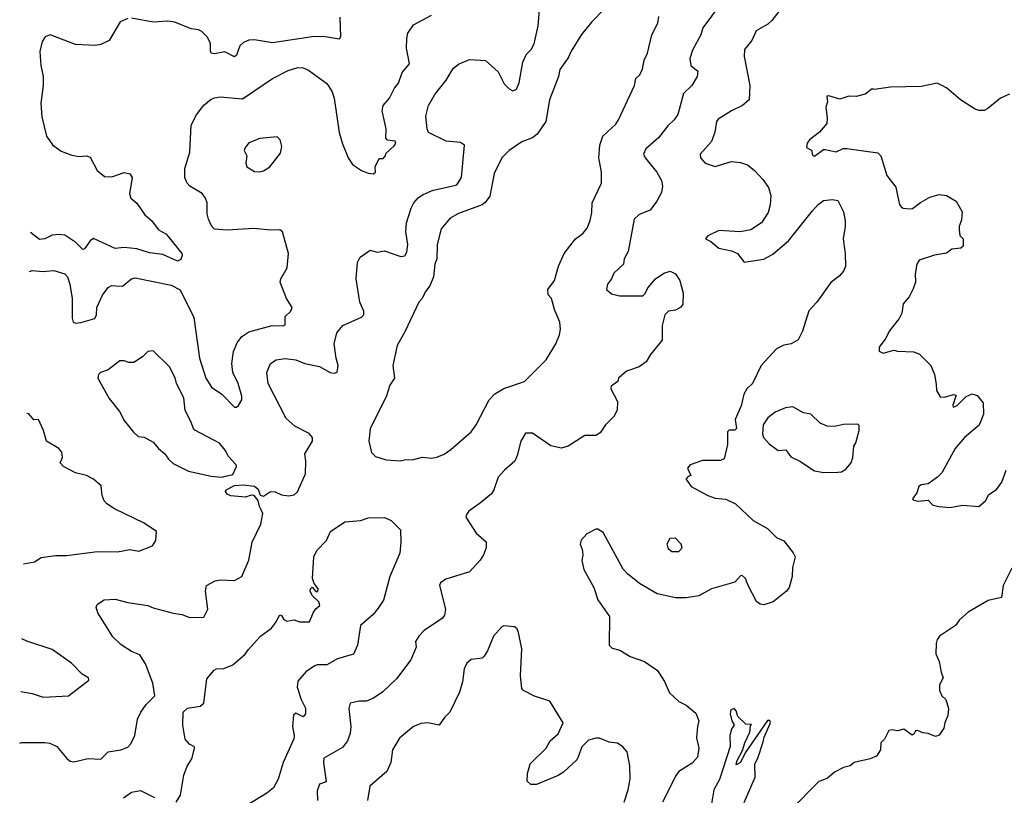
# Model space of a CAD drawing. Extents: x 2057697 to 2160550, y 827490 to 1016834.
# Tile 394 of 509: x 2060216 to 2065666, y 1006864 to 1011160. Entities that reach past the tile are written whole.
import ezdxf

# ---------------------------------------------------------------- set-up
doc = ezdxf.new("R2010")
doc.units = 0

msp = doc.modelspace()

# ---------------------------------------------------------------- linework, layer by layer
at = {"layer": '0CON20XD'}
for points in [[(2064135, 1011302.5), (2063996.9, 1011115), (2063985.5, 1011075), (2063939.8, 1010990.2), (2063924.5, 1010944.5), (2063930, 1010905), (2063969.2, 1010875), (2063965.6, 1010845), (2063935.6, 1010795), (2063889.3, 1010750.7), (2063859.5, 1010635), (2063838.1, 1010605), (2063802.5, 1010572.5), (2063751.1, 1010505), (2063681.5, 1010445), (2063669.4, 1010415), (2063677.5, 1010395), (2063742.9, 1010315), (2063769.1, 1010269.1), (2063773, 1010237), (2063767.4, 1010202.6), (2063742.5, 1010155), (2063705, 1010104.2), (2063645, 1010081.4), (2063617.1, 1010055), (2063584.3, 1009875), (2063562, 1009835), (2063557.5, 1009805), (2063503.7, 1009756.3), (2063490.8, 1009725), (2063469.2, 1009695), (2063463.8, 1009665), (2063490.9, 1009640.9), (2063535, 1009629.6), (2063665, 1009630.8), (2063677.5, 1009642.5), (2063692.2, 1009675), (2063734.5, 1009725), (2063780.8, 1009755), (2063816.4, 1009766.4), (2063845, 1009752), (2063869.2, 1009715), (2063888, 1009645), (2063886, 1009584), (2063875, 1009567.5), (2063845, 1009550), (2063807.5, 1009545), (2063786.7, 1009525), (2063771.2, 1009465), (2063772.5, 1009385), (2063707.5, 1009305), (2063683.3, 1009265), (2063645, 1009236.2), (2063575, 1009213.8), (2063531.2, 1009175), (2063526.2, 1009155), (2063490.3, 1009129.7), (2063487.5, 1009115), (2063524, 1009045), (2063522.7, 1008997.3), (2063505, 1008961.2), (2063458.8, 1008915), (2063428.7, 1008871.3), (2063405, 1008857.5), (2063344.2, 1008855.8), (2063252.4, 1008797.6), (2063215, 1008786.9), (2063155, 1008800), (2063055, 1008869.2), (2063015, 1008870), (2062990, 1008825), (2062970, 1008745), (2062955.7, 1008715), (2062898.8, 1008665), (2062865, 1008626.2), (2062840.8, 1008555), (2062826.8, 1008533.2), (2062766.7, 1008483.3), (2062702.4, 1008437.6), (2062686.2, 1008415), (2062686, 1008405), (2062742.2, 1008315), (2062798.1, 1008268.1), (2062798, 1008235), (2062783.8, 1008195), (2062765, 1008166.2), (2062705, 1008102), (2062575, 1008060.6), (2062545, 1008041.2), (2062540, 1008025), (2062572, 1007895), (2062567.7, 1007862.3), (2062555.8, 1007844.2), (2062455, 1007775.7), (2062424.3, 1007745), (2062406, 1007715), (2062410.8, 1007685), (2062381.4, 1007615), (2062300.9, 1007509.1), (2062225, 1007436.9), (2062175, 1007401.1), (2062135, 1007385.6), (2062094.4, 1007385.6), (2062044.2, 1007375), (2062037.8, 1007345), (2062049.5, 1007245), (2062044.5, 1007205.5)], [(2064475, 1011281.2), (2064379.2, 1011155), (2064356, 1011135), (2064292.1, 1011097.9), (2064268, 1011045), (2064227.1, 1010995), (2064225.6, 1010955.6), (2064257.1, 1010795), (2064253.8, 1010715), (2064216.7, 1010685), (2064155, 1010655.7), (2064081.3, 1010608.7), (2064072.9, 1010595), (2064063.7, 1010536.3), (2064044.5, 1010485.5), (2063982, 1010415), (2063983.8, 1010395), (2064010, 1010365), (2064065, 1010345.8), (2064155, 1010374.4), (2064205, 1010367.8), (2064245, 1010355.6), (2064283.8, 1010323.8), (2064329.2, 1010275), (2064360.3, 1010230.3), (2064373.5, 1010185), (2064370, 1010135), (2064358.5, 1010091.5), (2064321.9, 1010035), (2064262, 1009995), (2064203.8, 1009983.8), (2064085, 1009991.4), (2064025, 1009962.5), (2064012.5, 1009945), (2064040.8, 1009930.8), (2064086.2, 1009895), (2064155, 1009879.5), (2064188.8, 1009865), (2064225, 1009816), (2064335, 1009833.6), (2064385, 1009861.8), (2064471.2, 1009935), (2064605, 1010101.4), (2064635, 1010135.8), (2064665, 1010157.5), (2064715, 1010163.3), (2064745, 1010157.5), (2064775.7, 1010095), (2064784.4, 1010045), (2064785.6, 1010015), (2064773.3, 1009945), (2064784.4, 1009865), (2064786, 1009795), (2064775, 1009767.5), (2064751.2, 1009738.8), (2064705, 1009703.8), (2064627.5, 1009595), (2064583.7, 1009546.3), (2064549.2, 1009435), (2064523.9, 1009386.1), (2064485.8, 1009364.2), (2064445, 1009356.2), (2064405, 1009336), (2064319.2, 1009245), (2064271.2, 1009145), (2064240, 1009115), (2064223.8, 1009085), (2064208.8, 1009021.2), (2064176.7, 1008945), (2064183.3, 1008895), (2064175, 1008886.7), (2064143.6, 1008886.4), (2064133.3, 1008876.7), (2064133.9, 1008806.1), (2064115, 1008727.5), (2064095, 1008718.8), (2063995, 1008717.5), (2063926.4, 1008693.6), (2063912.5, 1008675), (2063930, 1008635), (2063915, 1008630), (2063902.5, 1008615), (2063913, 1008603), (2063932.5, 1008575), (2064024.4, 1008524.4), (2064065, 1008510), (2064125, 1008503.3), (2064178.3, 1008478.3), (2064275, 1008386.7), (2064355, 1008341.2), (2064405, 1008291.2), (2064445, 1008273.3), (2064497.3, 1008207.3), (2064507.5, 1008185), (2064494.2, 1008125), (2064492.5, 1008075), (2064475.8, 1008015), (2064460, 1007995), (2064386.7, 1007935), (2064335, 1007918), (2064315, 1007922), (2064295, 1007936.7), (2064248, 1008025), (2064233.8, 1008065), (2064215, 1008081.2), (2064205, 1008080), (2064175, 1008044), (2064045, 1008007.1), (2063975, 1007969.4), (2063905, 1007957.8), (2063845, 1007957.8), (2063745, 1007980.5), (2063646.9, 1008036.9), (2063579.8, 1008089.8), (2063556.4, 1008116.4), (2063445, 1008320), (2063415, 1008337.5), (2063405, 1008337.5), (2063355, 1008312.5), (2063323, 1008277), (2063317.5, 1008255), (2063330, 1008225), (2063332.5, 1008195), (2063326.7, 1008165), (2063339.2, 1008115), (2063393.3, 1008015), (2063416.2, 1007946.2), (2063481.2, 1007855), (2063479.2, 1007695), (2063495, 1007678), (2063537.7, 1007667.7), (2063595, 1007632), (2063675, 1007604.3), (2063745.7, 1007555), (2063784.4, 1007495), (2063811.9, 1007431.9), (2063865, 1007384.2), (2063905, 1007362.9), (2063959.1, 1007319.1), (2063974.1, 1007275.9), (2063967.1, 1007245), (2063961.7, 1007181.7), (2063975.8, 1007125), (2063968, 1007075), (2063938.3, 1007041.7), (2063865, 1006995.8), (2063848.6, 1006975), (2063774, 1006825)], [(2060215.8, 1007153.2), (2060225, 1007156.9), (2060355, 1007157.1), (2060382.4, 1007152.4), (2060421.2, 1007135), (2060477.4, 1007067.4), (2060495, 1007052.9), (2060515, 1007048.9), (2060595, 1007067.5), (2060665, 1007064.3), (2060705, 1007104.4), (2060775, 1007115.7), (2060815, 1007131.2), (2060830.9, 1007149.1), (2060853.3, 1007195), (2060868.6, 1007285), (2060885.6, 1007325), (2060915, 1007367.5), (2060964, 1007415), (2060951.9, 1007485), (2060911.7, 1007591.7), (2060881.5, 1007641.5), (2060835, 1007660), (2060776.8, 1007696.8), (2060730.9, 1007740.9), (2060648.8, 1007875), (2060640, 1007905), (2060647, 1007923), (2060683, 1007947), (2060745, 1007950.8), (2060815, 1007932.5), (2060925, 1007915.7), (2060955, 1007901.4), (2061065, 1007871.9), (2061115.5, 1007865.5), (2061155, 1007849.2), (2061235, 1007850), (2061257.1, 1007895), (2061244, 1007995), (2061250, 1008025), (2061297.7, 1008052.3), (2061325, 1008057.5), (2061405, 1008052.9), (2061446.2, 1008075), (2061484, 1008166), (2061502.5, 1008265), (2061550, 1008365), (2061562.5, 1008425), (2061553.3, 1008445), (2061542.7, 1008462.7), (2061536.2, 1008496.2), (2061513.8, 1008523.8), (2061496.7, 1008526.7), (2061465, 1008514.3), (2061385, 1008523.1), (2061365, 1008530.8), (2061354.3, 1008545.7), (2061358.8, 1008555), (2061405, 1008579.4), (2061455, 1008583.6), (2061515, 1008576.7), (2061535, 1008560), (2061547, 1008527), (2061565, 1008520), (2061603.9, 1008546.1), (2061630, 1008545), (2061665, 1008528), (2061705, 1008522), (2061735, 1008528), (2061754.2, 1008545), (2061798.1, 1008645), (2061800, 1008715), (2061793.8, 1008755), (2061835.8, 1008825), (2061836, 1008845), (2061818, 1008868), (2061738.3, 1008908.3), (2061690.2, 1008950.2), (2061591.4, 1009145), (2061584.2, 1009205), (2061603.8, 1009255), (2061635, 1009275.7), (2061685, 1009282.9), (2061744.3, 1009275.7), (2061793.8, 1009255), (2061875, 1009237.9), (2061935, 1009205.4), (2061957.4, 1009202.6), (2061972.2, 1009207.8), (2061979.5, 1009245), (2061966.8, 1009285), (2061956.4, 1009365), (2061970.6, 1009425), (2062004.7, 1009465.3), (2062107.4, 1009512.6), (2062120, 1009525), (2062120.8, 1009545), (2062099.4, 1009595), (2062078.6, 1009725), (2062085.8, 1009814.2), (2062101.2, 1009845), (2062155, 1009883.3), (2062195, 1009872.5), (2062235, 1009879.4), (2062325, 1009848.1), (2062347.4, 1009852.6), (2062358.6, 1009871.4), (2062364.5, 1009915), (2062353.9, 1009983.9), (2062357.1, 1010035), (2062381.9, 1010115), (2062397.8, 1010145), (2062422.9, 1010175), (2062449.1, 1010190.9), (2062505, 1010215.4), (2062582.8, 1010232.8), (2062635, 1010244.6), (2062660.4, 1010285), (2062677.5, 1010465), (2062655, 1010478.5), (2062576.6, 1010486.6), (2062479.4, 1010535), (2062471.5, 1010555), (2062463.6, 1010625), (2062479.4, 1010685), (2062513.3, 1010745), (2062575.7, 1010825), (2062615, 1010889.2), (2062645, 1010912.9), (2062705, 1010938.8), (2062795, 1010934.2), (2062865, 1010871.4), (2062898.1, 1010805), (2062925, 1010775.8), (2062945, 1010765.8), (2062965, 1010774), (2062979.8, 1010810.2), (2063000, 1010925), (2063021.1, 1010968.9), (2063047.8, 1010995), (2063062.7, 1011025), (2063085.5, 1011125), (2063093.2, 1011213.2)], [(2063455, 1011221.2), (2063380, 1011145), (2063325, 1011076.7), (2063267.5, 1010985), (2063252.2, 1010947.8), (2063205, 1010883.3), (2063198, 1010845), (2063148, 1010715), (2063128, 1010595), (2063080, 1010525), (2063054.5, 1010505.5), (2062995, 1010484), (2062925, 1010436), (2062884.6, 1010395.4), (2062842.1, 1010307.9), (2062817.8, 1010182.2), (2062792.1, 1010147.9), (2062775, 1010134.5), (2062645, 1010086.4), (2062599.1, 1010060.9), (2062548.2, 1010001.8), (2062527.5, 1009915), (2062524.5, 1009835), (2062514.4, 1009805), (2062505.7, 1009735), (2062485.7, 1009685), (2062462.9, 1009655), (2062444, 1009615), (2062425.4, 1009594.6), (2062349.6, 1009435), (2062304.3, 1009355), (2062281.8, 1009245), (2062290, 1009175), (2062265, 1009136.2), (2062245.8, 1009075.8), (2062155.9, 1008894.1), (2062148, 1008825), (2062163.2, 1008763.2), (2062185, 1008741.2), (2062245, 1008721.2), (2062323.9, 1008716.1)], [(2060270.6, 1009765.8), (2060285, 1009770), (2060345, 1009765.6), (2060405, 1009771.1), (2060465, 1009751.4), (2060480, 1009735), (2060494.1, 1009694.1), (2060505.9, 1009615), (2060506.4, 1009506.4), (2060512.5, 1009485), (2060525, 1009479.4), (2060555, 1009482.1), (2060632, 1009505), (2060641.4, 1009525), (2060643.6, 1009565), (2060675, 1009634), (2060705, 1009675.8), (2060725, 1009686.9), (2060747.5, 1009685), (2060785.4, 1009684.6), (2060835, 1009724.2), (2060855, 1009729.2), (2061055, 1009688.5), (2061104, 1009664), (2061179.5, 1009509.5), (2061211.2, 1009285), (2061246.4, 1009175), (2061278.1, 1009125), (2061334.3, 1009085), (2061405, 1009013.8), (2061415, 1009013.3), (2061426.4, 1009023.6), (2061445.6, 1009055), (2061445.4, 1009075), (2061424.6, 1009145), (2061396.2, 1009205), (2061389.6, 1009255), (2061398.5, 1009321.5), (2061419.5, 1009370.5), (2061445.6, 1009405), (2061485, 1009430.5), (2061613.6, 1009466.4), (2061675, 1009464.4), (2061685, 1009470), (2061686, 1009515), (2061716, 1009545), (2061724, 1009565), (2061692, 1009615), (2061658, 1009705), (2061661.2, 1009725), (2061696.2, 1009785), (2061703.8, 1009865), (2061671.2, 1009985), (2061655, 1009996), (2061605.9, 1009994.1), (2061512.3, 1010002.3), (2061364.3, 1009994.3), (2061295, 1010000), (2061280, 1010015), (2061260.9, 1010055), (2061253.6, 1010085), (2061253.6, 1010145), (2061245, 1010170.8), (2061225, 1010196.9), (2061157.4, 1010237.4), (2061142.5, 1010255), (2061130, 1010285), (2061130.6, 1010335), (2061156.9, 1010425), (2061164.4, 1010575), (2061195, 1010633.3), (2061235, 1010685.8), (2061275, 1010718.6), (2061295, 1010727.1), (2061325, 1010731.9), (2061449.3, 1010720.7), (2061615, 1010834.4), (2061702.7, 1010877.3), (2061755.5, 1010894.5), (2061785, 1010892.2), (2061815, 1010880.6), (2061915, 1010806.9), (2061943.6, 1010763.6), (2061955.6, 1010725), (2061984.4, 1010535), (2062001.7, 1010471.7), (2062034.5, 1010394.5), (2062058.3, 1010358.3), (2062107.5, 1010325), (2062145, 1010310), (2062173.6, 1010306.4), (2062185.8, 1010314.2), (2062183.3, 1010345), (2062205, 1010390), (2062228.3, 1010391.7), (2062240, 1010405), (2062241.7, 1010418.3), (2062289.3, 1010460.7), (2062297.5, 1010475), (2062295, 1010486.2), (2062252.2, 1010492.2), (2062242.9, 1010502.9), (2062244.4, 1010555), (2062222.2, 1010655), (2062228.1, 1010685), (2062262.2, 1010725), (2062290.5, 1010779.5), (2062311.7, 1010808.3), (2062332.1, 1010867.9), (2062373.1, 1010915), (2062357.7, 1011002.3), (2062358, 1011055), (2062364, 1011085), (2062395, 1011132), (2062495.7, 1011184.3)], [(2060814.2, 1011165.8), (2060772.3, 1011147.7), (2060711.2, 1011045), (2060665, 1011022.9), (2060635, 1011016.9), (2060525, 1011022.2), (2060385, 1011076.2), (2060356.1, 1011063.9), (2060340.3, 1011039.7), (2060327.3, 1010982.7), (2060332.5, 1010905), (2060345.6, 1010845), (2060345.6, 1010795), (2060332.4, 1010697.6), (2060338, 1010622), (2060363.3, 1010515), (2060396.7, 1010466.7), (2060445, 1010432.2), (2060505, 1010409.4), (2060545, 1010401.9), (2060585.7, 1010405.7), (2060605, 1010398.8), (2060644, 1010325), (2060685, 1010292), (2060725, 1010288.6), (2060795, 1010314), (2060825, 1010306.7), (2060837.5, 1010285), (2060824.2, 1010195), (2060831.3, 1010171.3), (2060865, 1010144.2), (2060908.7, 1010078.7), (2060947.1, 1010045), (2060984.2, 1009995), (2061024.3, 1009974.3), (2061037.9, 1009957.9), (2061112.9, 1009865), (2061115.6, 1009854.4), (2061108.6, 1009831.4), (2061088.5, 1009821.5), (2061008.3, 1009858.3), (2060935, 1009868.5), (2060865, 1009891.4), (2060795, 1009897.4), (2060745, 1009891.5), (2060625, 1009948.1), (2060605.8, 1009935), (2060575, 1009890), (2060565, 1009886), (2060526.7, 1009925), (2060465, 1009965.6), (2060435, 1009970), (2060395.8, 1009965.8), (2060354.6, 1009945.4), (2060325, 1009942.9), (2060275, 1009981.8)], [(2061987, 1011173), (2061992, 1011065), (2061985, 1011051.2), (2061895, 1011066), (2061835, 1011064.3), (2061615, 1011030.8), (2061515, 1011047.3), (2061485, 1011045.5), (2061455, 1011033.5), (2061435, 1011015.6), (2061415, 1010962.5), (2061405, 1010954), (2061351.3, 1010981.3), (2061295, 1010971.2), (2061276.2, 1010975), (2061271.1, 1010985), (2061271.9, 1011025), (2061264.3, 1011045), (2061254, 1011065), (2061223.8, 1011095), (2061205, 1011104.2), (2061165, 1011109.5), (2061075, 1011145.5), (2061035, 1011151.8), (2060955, 1011146.7), (2060835, 1011167.5)], [(2062323.9, 1008716.1), (2062345, 1008722.5), (2062395, 1008723.8), (2062445, 1008736.2), (2062495, 1008731.2), (2062525, 1008736.2), (2062565, 1008753.8), (2062601.4, 1008778.6), (2062715, 1008876.7), (2062742.5, 1008915), (2062814, 1009055), (2062845, 1009088), (2062895, 1009117.1), (2063010, 1009155), (2063130, 1009275), (2063183.8, 1009365), (2063203.8, 1009415), (2063208.8, 1009445), (2063206.2, 1009485), (2063175.8, 1009555), (2063160, 1009615), (2063141.8, 1009635), (2063139.7, 1009665), (2063175.6, 1009715), (2063198.6, 1009795), (2063230, 1009865), (2063292, 1009945), (2063333.8, 1009975), (2063356.2, 1010005), (2063372.9, 1010047.1), (2063382.3, 1010092.3), (2063384.2, 1010145), (2063436, 1010255), (2063435.9, 1010315.9), (2063420.8, 1010395), (2063427.5, 1010465), (2063444.2, 1010515), (2063515, 1010580.8), (2063530.6, 1010605), (2063619.2, 1010795), (2063625.8, 1010834.2), (2063648.8, 1010855), (2063663.3, 1010885), (2063672.5, 1010935), (2063690, 1010975), (2063714.2, 1011075), (2063748.8, 1011141.2), (2063753, 1011177)], [(2065695, 1010747.1), (2065645, 1010725.6), (2065575, 1010667.1), (2065555, 1010657.1), (2065526.8, 1010656.8), (2065505, 1010664.4), (2065422.9, 1010715), (2065345, 1010782.5), (2065295, 1010808), (2065205, 1010788.8), (2065035, 1010785.7), (2064945, 1010773.8), (2064935, 1010777.5), (2064895, 1010747.5), (2064845.8, 1010734.2), (2064805, 1010735.8), (2064755, 1010720), (2064695, 1010738.8), (2064683.8, 1010736.2), (2064686.7, 1010705), (2064678.8, 1010675), (2064686.2, 1010615), (2064683.3, 1010585), (2064642.7, 1010537.3), (2064587.5, 1010495), (2064574.3, 1010475), (2064571.7, 1010451.7), (2064597.7, 1010437.7), (2064605, 1010410), (2064615, 1010403.8), (2064665, 1010440), (2064675, 1010441.2), (2064735, 1010428.6), (2064774.4, 1010445.6), (2064795, 1010445.6), (2064965, 1010421.5), (2064982.3, 1010405), (2065015, 1010296.2), (2065065, 1010232.5), (2065074, 1010185), (2065086.1, 1010136.1), (2065095, 1010123.3), (2065105.9, 1010115.9), (2065145, 1010111.2), (2065157, 1010113), (2065202, 1010148), (2065253.3, 1010176.7), (2065305, 1010191.8), (2065345, 1010186.7), (2065398.6, 1010155), (2065432.5, 1010095), (2065429.4, 1010050.6), (2065416.2, 1010015), (2065416.4, 1009996.4), (2065420, 1009965), (2065437.5, 1009945), (2065437.5, 1009905), (2065425, 1009893.3), (2065375, 1009888.8), (2065345, 1009866.2), (2065280, 1009855), (2065195, 1009827.5), (2065182, 1009805), (2065172.3, 1009752.3), (2065173.8, 1009705), (2065161.7, 1009668.3), (2065138.8, 1009625), (2065106.7, 1009585), (2065098.8, 1009535), (2065083.8, 1009505), (2065028.8, 1009435), (2065010, 1009395), (2064973.3, 1009345), (2064973.9, 1009323.9), (2064995, 1009312.9), (2065055, 1009328.8), (2065075, 1009323.1), (2065165, 1009320.5), (2065196.3, 1009306.3), (2065260, 1009245), (2065280, 1009195), (2065289.3, 1009140.7), (2065291.2, 1009105), (2065311.2, 1009071.2), (2065335, 1009068.8), (2065385, 1009083.8), (2065399.5, 1009079.5), (2065380, 1009025), (2065382.9, 1009012.9), (2065405, 1009023.5), (2065455, 1009072.9), (2065487.1, 1009087.1), (2065515, 1009078), (2065548, 1009038), (2065550.5, 1008975), (2065526.6, 1008913.4), (2065445.6, 1008845), (2065394.6, 1008785), (2065320.3, 1008649.7), (2065296.7, 1008625), (2065245, 1008588.8), (2065205, 1008583.8), (2065192.5, 1008575), (2065181.7, 1008538.3), (2065157.5, 1008505), (2065160.7, 1008500.7), (2065186.4, 1008493.6), (2065245, 1008498), (2065270.3, 1008470.3), (2065305, 1008462.9), (2065365, 1008457.1), (2065435, 1008470), (2065525, 1008464), (2065562.5, 1008495), (2065580.7, 1008529.3), (2065621.7, 1008558.3), (2065651.2, 1008598.8), (2065676.2, 1008665)], [(2061545, 1010316.2), (2061565, 1010322), (2061600, 1010345), (2061658.8, 1010421.2), (2061666.4, 1010456.4), (2061656.7, 1010495), (2061641.7, 1010511.7), (2061545, 1010501.2), (2061485, 1010476.7), (2061462.3, 1010447.7), (2061458.8, 1010435), (2061473.8, 1010405), (2061466.7, 1010365), (2061472.5, 1010345), (2061515, 1010318.8), (2061545, 1010316.2)], [(2061335, 1008625.8), (2061355, 1008632), (2061395, 1008641.2), (2061416.2, 1008685), (2061413.8, 1008695), (2061371.2, 1008741.2), (2061354, 1008775), (2061321.2, 1008815), (2061185, 1008885.8), (2061177.1, 1008895), (2061164, 1008935), (2061132.5, 1008995), (2061124.4, 1009065), (2061084.5, 1009144.5), (2061076.3, 1009176.3), (2061045, 1009236.7), (2060955, 1009326.2), (2060925, 1009322), (2060895, 1009292), (2060848.3, 1009261.7), (2060820.5, 1009260.5), (2060795, 1009270), (2060770.5, 1009269.5), (2060705, 1009221.2), (2060662.5, 1009205), (2060652.5, 1009195), (2060647.5, 1009175), (2060711.2, 1009061.2), (2060768.9, 1008988.9), (2060795, 1008940), (2060845.5, 1008875.5), (2060871.7, 1008851.7), (2060905, 1008848), (2060955, 1008820), (2060983.3, 1008785), (2061018.8, 1008755), (2061038.8, 1008725), (2061065, 1008701.2), (2061149.5, 1008659.5), (2061275, 1008631.2), (2061335, 1008625.8)], [(2064667.7, 1008652.3), (2064745, 1008654.2), (2064765, 1008656), (2064789.1, 1008670.9), (2064817.5, 1008705), (2064827.5, 1008735), (2064833, 1008797), (2064843.9, 1008816.1), (2064862.5, 1008885), (2064861.7, 1008911.7), (2064855, 1008920), (2064775, 1008918), (2064725, 1008905.8), (2064685, 1008907.5), (2064645.7, 1008925.7), (2064595, 1008974), (2064555, 1008982), (2064495, 1009015.6), (2064455, 1009010), (2064396.7, 1008985), (2064356.2, 1008955), (2064331.2, 1008915), (2064326.7, 1008865), (2064333.8, 1008845), (2064365, 1008811.2), (2064415, 1008774.4), (2064456.4, 1008776.4), (2064485, 1008738.8), (2064534.2, 1008714.2), (2064615, 1008661.4), (2064667.7, 1008652.3)], [(2060237.4, 1008146.1), (2060297, 1008157), (2060335, 1008180.6), (2060415, 1008192.9), (2060475, 1008191.4), (2060645.7, 1008214.3), (2060757.4, 1008212.6), (2060825, 1008225.6), (2060875, 1008216.7), (2060950, 1008245), (2060970, 1008275), (2060972.5, 1008325), (2060905, 1008371.2), (2060740.7, 1008450.7), (2060698.7, 1008478.7), (2060682.5, 1008495), (2060672.5, 1008525), (2060667.7, 1008577.7), (2060623.8, 1008615), (2060585, 1008634.4), (2060525, 1008650), (2060457.5, 1008685), (2060440, 1008705), (2060453.3, 1008735), (2060448.8, 1008765), (2060432, 1008785), (2060363.8, 1008825), (2060347.5, 1008885), (2060320, 1008945), (2060295, 1008942.5), (2060265.8, 1008975.8), (2060254.6, 1008978.4)], [(2061081.2, 1006825), (2061105.8, 1006865), (2061124.4, 1006975), (2061143.1, 1007025), (2061167.8, 1007065), (2061183.3, 1007123.3), (2061182.5, 1007132.5), (2061155, 1007146.7), (2061132.5, 1007175), (2061118.3, 1007251.7), (2061121.5, 1007325), (2061145, 1007346.2), (2061215, 1007357.1), (2061235.8, 1007375), (2061251.5, 1007508.5), (2061292.4, 1007557.6), (2061305, 1007564.2), (2061345, 1007565.7), (2061395, 1007585.8), (2061464, 1007645), (2061479.7, 1007670.3), (2061548, 1007745), (2061609.6, 1007790.4), (2061631.8, 1007818.2), (2061655, 1007863.3), (2061665, 1007860), (2061677.1, 1007837.1), (2061695, 1007828.8), (2061735, 1007836.2), (2061763.9, 1007823.9), (2061820, 1007825), (2061840, 1007875), (2061854.1, 1007895.9), (2061877.5, 1007915), (2061871.2, 1007935), (2061835, 1007970), (2061822.9, 1007995), (2061825, 1008007.5), (2061835, 1008017.5), (2061855, 1007992.5), (2061865, 1007993.3), (2061870, 1008005), (2061846.4, 1008036.4), (2061836.7, 1008065), (2061844, 1008185), (2061860.9, 1008219.1), (2061914, 1008275), (2061936.7, 1008325), (2062015, 1008378), (2062105, 1008386.7), (2062145, 1008401.2), (2062235, 1008402.5), (2062272.5, 1008385), (2062323.3, 1008335), (2062326.2, 1008265), (2062320, 1008205), (2062264.6, 1008075.4), (2062229.2, 1007945), (2062199.3, 1007900.7), (2062172, 1007865), (2062102, 1007805), (2062086, 1007695), (2062063.3, 1007645), (2061975, 1007619.2), (2061915, 1007585.8), (2061863.3, 1007586.7), (2061849.3, 1007580.7), (2061800.8, 1007549.2), (2061755, 1007496.7), (2061752.4, 1007462.4), (2061774.5, 1007394.5), (2061797.3, 1007347.3), (2061798, 1007315), (2061785, 1007298.8), (2061745, 1007318), (2061732.1, 1007307.9), (2061725.4, 1007245), (2061735.9, 1007195), (2061733.6, 1007176.4), (2061674.3, 1007045), (2061647.3, 1006952.7), (2061621.2, 1006905), (2061583.3, 1006875), (2061475, 1006809.2)], [(2063826.4, 1008213.6), (2063865, 1008213.8), (2063882.5, 1008235), (2063877.5, 1008255), (2063845, 1008288.8), (2063815, 1008286), (2063798, 1008255), (2063805, 1008230), (2063826.4, 1008213.6)], [(2065707.3, 1008122.7), (2065660, 1008025), (2065650.8, 1007959.2), (2065576.4, 1007943.6), (2065465, 1007878), (2065418, 1007835), (2065395, 1007803.8), (2065307.5, 1007745), (2065294.1, 1007725.9), (2065288.8, 1007705), (2065287.3, 1007647.3), (2065305.8, 1007605.8), (2065316.2, 1007545), (2065328, 1007515), (2065306.7, 1007475), (2065308, 1007445), (2065320, 1007415), (2065342, 1007395), (2065356.7, 1007345), (2065353.8, 1007305), (2065336.7, 1007265), (2065331.2, 1007235), (2065305, 1007196.7), (2065285, 1007188.8), (2065245, 1007206.7), (2065215, 1007210), (2065185, 1007222.5), (2065175, 1007220), (2065166.4, 1007203.6), (2065155, 1007197.5), (2065109.3, 1007229.3), (2065075, 1007220), (2065043.6, 1007226.4), (2065026.4, 1007223.6), (2065002.5, 1007175), (2064982.5, 1007155), (2064981.2, 1007115), (2064959.1, 1007080.9), (2064924.2, 1007065.8), (2064835, 1007046), (2064812.4, 1007027.6), (2064775, 1007018), (2064725, 1006991.9), (2064685, 1006957.5), (2064639.5, 1006940.5), (2064485, 1006784)], [(2063562.5, 1006825), (2063584.2, 1006895), (2063594.2, 1006955), (2063592.3, 1007027.7), (2063577.5, 1007105), (2063555, 1007132), (2063525, 1007152.5), (2063478.8, 1007158.8), (2063425, 1007180.8), (2063405, 1007180.8), (2063365, 1007168.8), (2063327, 1007133), (2063307.5, 1007077.5), (2063299.5, 1007060.5), (2063225, 1006992.5), (2063195.9, 1006974.1), (2063076.1, 1006923.9), (2063044.2, 1006924.2), (2063025, 1006942.5), (2063025.8, 1006985), (2063042.2, 1007037.8), (2063130, 1007125), (2063152.5, 1007165), (2063196.4, 1007203.6), (2063224, 1007265), (2063150, 1007385), (2063065, 1007413.3), (2063005, 1007444.2), (2062995, 1007456.2), (2062987.5, 1007525), (2062995.5, 1007675), (2062977.1, 1007765), (2062968.8, 1007785), (2062955, 1007796.7), (2062895, 1007803.3), (2062885, 1007797.5), (2062838.8, 1007745), (2062805.6, 1007664.4), (2062786.7, 1007635), (2062775, 1007623.8), (2062715, 1007616.7), (2062690, 1007595), (2062675.8, 1007564.2), (2062667.1, 1007492.9), (2062650, 1007435), (2062595.9, 1007324.1), (2062567.5, 1007295), (2062538.3, 1007251.7), (2062475, 1007266), (2062437.7, 1007262.3), (2062395.9, 1007244.1), (2062318.8, 1007181.2), (2062280, 1007115), (2062270, 1007045), (2062248, 1006995), (2062154.2, 1006915), (2062140.8, 1006835)], [(2060222, 1007438.7), (2060285, 1007427.1), (2060345, 1007407.5), (2060485.9, 1007414.1), (2060598.3, 1007501.7), (2060596, 1007515), (2060562, 1007535), (2060502, 1007595), (2060395, 1007672), (2060255, 1007717.5), (2060228.3, 1007730.1)], [(2064225.3, 1006824.7), (2064286.7, 1006965), (2064284.4, 1007035.6), (2064303.8, 1007075), (2064330.6, 1007159.4), (2064336, 1007185), (2064371.2, 1007265), (2064368.8, 1007278.8), (2064355, 1007277.5), (2064230.9, 1007099.1), (2064205.6, 1007045), (2064181.7, 1007031.7), (2064185, 1007053.3), (2064217.3, 1007112.7), (2064229.1, 1007155), (2064256.8, 1007213.2), (2064260.7, 1007249.3), (2064266.4, 1007256.4), (2064235, 1007257.5), (2064191.2, 1007301.2), (2064181.7, 1007331.7), (2064170, 1007345), (2064152.7, 1007337.3), (2064149.2, 1007315), (2064157, 1007277), (2064170, 1007255), (2064155, 1007230), (2064147.1, 1007195), (2064148.5, 1007135), (2064089.1, 1006950.9), (2064058.5, 1006895), (2064042.2, 1006795)], [(2062044.5, 1007205.5), (2062030, 1007165), (2062001.7, 1007128.3), (2061899.8, 1007070.2), (2061897.7, 1007045), (2061911.7, 1006938.3), (2061875, 1006926.2), (2061862.2, 1006887.8), (2061864.6, 1006835)], [(2060790.6, 1006849.4), (2060835, 1006880.6), (2060885, 1006890.8), (2060962.5, 1006852.5)]]:
    msp.add_lwpolyline(points, dxfattribs=at)

doc.saveas('drawing.dxf')
